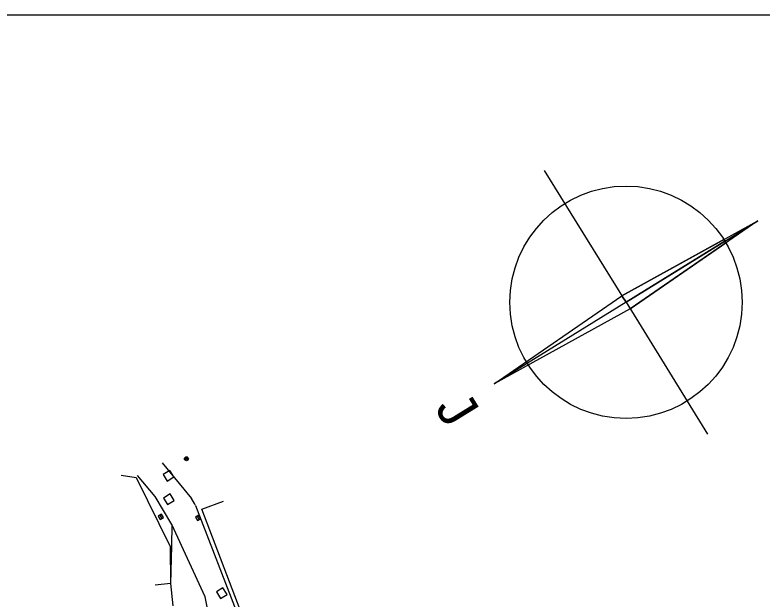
# Model space of a CAD drawing. Extents: x -636600 to -628587, y -1090963 to -1085869.
# Drawn here: x -629485.8 to -629389.4, y -1085944.7 to -1085869.3 of the extents above; entities that cross this region are included whole.
import ezdxf

# ---------------------------------------------------------------- set-up
doc = ezdxf.new("R2010")
doc.units = 0
for name, color, linetype in [('08_LEGENDA_HV', 7, 'Continuous'), ('20', 7, 'Continuous'), ('23', 7, 'Continuous'), ('37', 7, 'Continuous'), ('52', 7, 'Continuous')]:
    doc.layers.add(name, color=color, linetype=linetype)

msp = doc.modelspace()

# ---------------------------------------------------------------- linework, layer by layer
at = {"layer": '08_LEGENDA_HV'}
for p, q in [((-629847.269, -1085869.292), (-629155.01, -1085869.292)), ((-629406.931, -1085906.374), (-629417.443, -1085889.359)), ((-629407.457, -1085905.523), (-629389.916, -1085895.862)), ((-629406.931, -1085906.374), (-629389.916, -1085895.862)), ((-629389.916, -1085895.862), (-629406.405, -1085907.225)), ((-629423.946, -1085916.886), (-629407.457, -1085905.523)), ((-629406.931, -1085906.374), (-629407.457, -1085905.523)), ((-629406.931, -1085906.374), (-629423.946, -1085916.886)), ((-629406.931, -1085906.374), (-629396.419, -1085923.388)), ((-629406.931, -1085906.374), (-629406.405, -1085907.225)), ((-629406.405, -1085907.225), (-629423.946, -1085916.886))]:
    msp.add_line(p, q, dxfattribs=at)
for points in [[(-629394.303, -1085898.278), (-629407.457, -1085905.523), (-629406.931, -1085906.374), (-629394.17, -1085898.49)], [(-629394.17, -1085898.49), (-629406.931, -1085906.374), (-629406.405, -1085907.225), (-629394.04, -1085898.704)]]:
    msp.add_lwpolyline(points, dxfattribs=at)
msp.add_circle((-629406.931, -1085906.374), 15, dxfattribs=at)
for start, end in [(31.70867, 32.66405), (30.7533, 31.70867)]:
    msp.add_arc((-629406.931, -1085906.374), 15, start, end, dxfattribs=at)
at = {"layer": '20'}
for p, q in [((-629461.705, -1085933.098), (-629458.902, -1085932.028)), ((-629456.328, -1085947.185), (-629461.705, -1085933.098)), ((-629465.743, -1085942.657), (-629467.731, -1085942.879)), ((-629465.743, -1085942.657), (-629465.419, -1085945.56))]:
    msp.add_line(p, q, dxfattribs=at)
at = {"layer": '23'}
for p, q in [((-629472.128, -1085928.684), (-629470.176, -1085928.975)), ((-629470.176, -1085928.975), (-629465.771, -1085937.914)), ((-629465.771, -1085937.914), (-629465.743, -1085942.657))]:
    msp.add_line(p, q, dxfattribs=at)
at = {"layer": '37'}
for p, q in [((-629466.808, -1085927.082), (-629463.033, -1085931.709)), ((-629467.734, -1085931.463), (-629469.993, -1085928.721)), ((-629465.569, -1085935.062), (-629467.734, -1085931.463)), ((-629462.492, -1085932.585), (-629456.779, -1085947.463)), ((-629465.569, -1085935.062), (-629465.627, -1085937.86)), ((-629461.249, -1085944.395), (-629465.569, -1085935.062)), ((-629465.627, -1085937.86), (-629465.743, -1085942.657)), ((-629460.072, -1085950.391), (-629461.249, -1085944.395))]:
    msp.add_line(p, q, dxfattribs=at)
msp.add_arc((-629474.039, -1085939.114), 13.265, 29.48366, 33.93368, dxfattribs=at)
at = {"layer": '52'}
for p, q in [((-629467.134, -1085933.843), (-629466.871, -1085934.268)), ((-629462.304, -1085933.974), (-629462.041, -1085934.399))]:
    msp.add_line(p, q, dxfattribs=at)
for points in [[(-629466.686, -1085928.594), (-629466.16, -1085929.444), (-629465.309, -1085928.919), (-629465.835, -1085928.068)], [(-629466.636, -1085931.642), (-629466.11, -1085932.493), (-629465.26, -1085931.968), (-629465.785, -1085931.117)], [(-629467.347, -1085933.974), (-629467.084, -1085934.399), (-629466.658, -1085934.137), (-629466.921, -1085933.711)], [(-629462.517, -1085934.105), (-629462.254, -1085934.53), (-629461.829, -1085934.268), (-629462.091, -1085933.842)], [(-629459.817, -1085943.745), (-629459.291, -1085944.596), (-629458.441, -1085944.07), (-629458.966, -1085943.219)]]:
    msp.add_lwpolyline(points, close=True, dxfattribs=at)
for radius in [0.25, 0.158, 0.05]:
    msp.add_circle((-629463.68, -1085926.572), radius, dxfattribs=at)

# ---------------------------------------------------------------- texts
at = {"layer": '08_LEGENDA_HV'}
msp.add_text('J', height=5, rotation=301.70867, dxfattribs=at).set_placement((-629431.704, -1085920.046))

doc.saveas('drawing.dxf')
